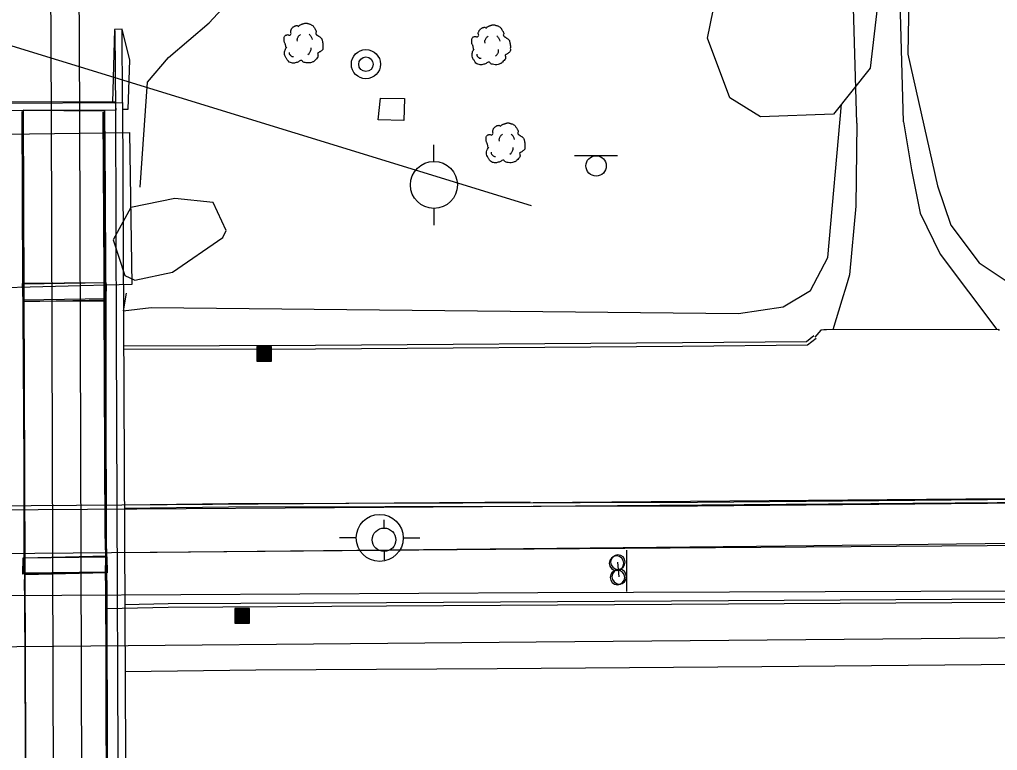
# Model space of a CAD drawing. Extents: x 2145380 to 2156929, y 139568 to 149130.
# Drawn here: x 2154015.9 to 2154182.5, y 142952.4 to 143076.8 of the extents above; entities that cross this region are included whole.
import ezdxf

# ---------------------------------------------------------------- set-up
doc = ezdxf.new("R2010")
doc.units = 0
for name, color, linetype in [('Default', 7, 'Continuous'), ('TOPO_Asphalt', 7, 'Continuous'), ('TOPO_Bridge', 7, 'Continuous'), ('TOPO_BRIDGE_Floor Deck', 7, 'Continuous'), ('TOPO_BRIDGE_Low Beam', 7, 'Continuous'), ('TOPO_BRIDGE_Pier', 7, 'Continuous'), ('TOPO_BRIDGE_Wingwall', 7, 'Continuous'), ('TOPO_Concrete', 7, 'Continuous'), ('TOPO_Curb Back', 7, 'Continuous'), ('TOPO_Curb Gut', 7, 'Continuous'), ('TOPO_Fence', 7, 'Continuous'), ('TOPO_Guardrail', 7, 'Continuous'), ('TOPO_Misc', 7, 'Continuous'), ('TOPO_Misc Line', 7, 'Continuous'), ('TOPO_Power Pole', 7, 'Continuous'), ('TOPO_RR Rail', 7, 'Continuous'), ('TOPO_San Manhole', 7, 'Continuous'), ('TOPO_Sign', 7, 'Continuous'), ('TOPO_Tele Pole', 7, 'Continuous'), ('TOPO_Top Bank', 7, 'Continuous'), ('TOPO_Trail', 7, 'Continuous'), ('TOPO_Tree', 7, 'Continuous'), ('TOPO_Tree Line', 7, 'Continuous'), ('TOPO_Wall Freestanding', 7, 'Continuous')]:
    doc.layers.add(name, color=color, linetype=linetype)

# ---------------------------------------------------------------- blocks, each defined once
blk = doc.blocks.new('POWPOL')
at = {"layer": 'TOPO_Power Pole'}
for p, q in [((0, 10.16), (0, 17.34)), ((0, -10.16), (0, -17.34))]:
    blk.add_line(p, q, dxfattribs=at)
blk.add_circle((0, 0), 10.16, dxfattribs=at)
blk = doc.blocks.new('CB')
at = {"layer": 'TOPO_Misc'}
for p, q in [((-3.08, 2.99), (3.24, 2.99)), ((-3.08, 2.68), (3.24, 2.68)), ((-3.08, 2.36), (3.24, 2.36)), ((-3.08, 2.05), (3.24, 2.05)), ((-3.08, 1.73), (3.24, 1.73)), ((-3.08, 1.4), (3.24, 1.4)), ((-3.08, 1.1), (3.24, 1.1)), ((-3.08, 0.77), (3.24, 0.77)), ((-3.08, 0.46), (3.24, 0.46)), ((-3.08, 0.14), (3.24, 0.14)), ((-3.08, -0.17), (3.24, -0.17)), ((-3.08, -0.48), (3.24, -0.48)), ((-3.08, -0.8), (3.24, -0.8)), ((-3.08, -1.11), (3.26, -1.11)), ((-3.08, -1.43), (3.26, -1.43)), ((-3.08, -1.75), (3.26, -1.75)), ((-3.08, -2.07), (3.26, -2.07)), ((-3.08, -2.39), (3.26, -2.39)), ((-3.08, -2.7), (3.26, -2.7)), ((-3.08, -3.02), (3.26, -3.02))]:
    blk.add_line(p, q, dxfattribs=at)
blk.add_lwpolyline([(3.26, -3.29), (3.24, 3.05), (-3.09, 3.04), (-3.08, -3.3), (3.26, -3.29)], dxfattribs=at)
blk = doc.blocks.new('POST')
at = {"layer": 'TOPO_Misc'}
for start, end in [(90, 180), (180, 270), (360, 90), (270, 0)]:
    blk.add_arc((-0.01, 0.03), 3.16, start, end, dxfattribs=at)
blk = doc.blocks.new('TREE')
at = {"layer": 'TOPO_Tree'}
for points in [[(-14.07, -0.4), (-14.17, 0.5), (-14.37, 1.38), (-14.6, 2.25), (-14.84, 3.17), (-15.47, 3.96), (-15.66, 4.9), (-15.8, 5.59), (-15.71, 6.31), (-15.66, 7.01), (-15.6, 7.91), (-15.72, 8.8), (-15.13, 9.66), (-14.62, 10.42), (-13.76, 10.49), (-13.02, 10.72), (-12.18, 10.98), (-11.06, 10), (-10.37, 10.72), (-9.4, 11.74), (-10.29, 13.28), (-9.84, 14.42), (-9.56, 15.15), (-9.32, 15.89), (-8.78, 16.54), (-8.18, 17.26), (-7.5, 17.68), (-6.67, 18.13), (-6.14, 18.41), (-5.61, 18.61), (-5.08, 18.66), (-4.55, 18.71), (-4.02, 18.54), (-3.49, 18.13)], [(-3.49, 17.6), (-3.07, 18.27), (-2.58, 18.8), (-1.9, 19.19), (-1.05, 19.68), (-0.19, 19.96), (0.74, 20.24), (1.62, 20.51), (2.51, 20.82), (3.39, 20.77), (4.1, 20.73), (4.8, 20.47), (5.51, 20.24), (6.43, 19.95), (7.32, 19.73), (8.15, 19.19), (9.36, 18.4), (10.02, 17.21), (10.8, 16.01), (11.24, 15.33), (11.58, 14.62), (11.86, 13.89), (12.17, 13.08), (11.37, 12.02), (11.86, 11.25), (12, 11.03), (12.18, 10.86), (12.39, 10.72), (12.91, 10.35), (13.45, 10.02), (13.97, 9.66), (14.7, 9.16), (15.41, 8.68), (16.09, 8.07), (16.7, 7.53), (16.93, 6.73), (17.15, 5.95), (17.59, 4.38), (17.71, 2.77), (17.68, 1.19), (17.65, -0.25), (17.83, -2.22), (16.62, -3.04), (15.47, -3.83), (14.31, -4.58), (13.16, -5.35)], [(-4.21, 5.09), (-4.46, 6.09), (-4.3, 7.21), (-3.84, 8.21), (-3.33, 9.34), (-2.71, 10.27), (-1.64, 10.97)], [(5.89, 11.15), (6.5, 10.68), (6.96, 10.17), (7.36, 9.5), (7.93, 8.56), (8.31, 7.6), (8.46, 6.56)], [(13.16, -5.34), (13.25, -5.81), (13.36, -6.28), (13.45, -6.75), (13.76, -8.52), (12.24, -10.03), (10.8, -11.51), (9.98, -12.34), (9.13, -12.77), (8.15, -13.1), (5.97, -13.83), (3.32, -13.56), (1.27, -13.1), (0.49, -12.92), (-0.06, -11.44), (-0.84, -11.51), (-2.04, -11.61), (-3.28, -12.78), (-4.55, -13.1), (-6.06, -13.47), (-7.77, -14.03), (-9.31, -13.62), (-11.36, -13.09), (-12.84, -11.41), (-14.07, -9.39), (-15.32, -7.35), (-15.61, -5.13), (-15.13, -3.04), (-14.87, -1.89), (-13.91, -0.75), (-13.54, 0.13)], [(-11.38, -4.46), (-11.47, -5.41), (-11.03, -6.32), (-10.09, -7.22), (-9.3, -7.97), (-8.49, -8.26), (-7.7, -8.14)], [(4.79, -6.29), (5.71, -5.66), (6.3, -4.92), (6.81, -3.91), (7.36, -2.81), (7.63, -1.7), (7.54, -0.6)]]:
    blk.add_open_spline(points, degree=3, dxfattribs=at)
blk = doc.blocks.new('TELPOL')
at = {"layer": 'Default'}
for p, q in [((-10.16, 0), (-17.34, 0)), ((10.16, 0), (17.34, 0))]:
    blk.add_line(p, q, dxfattribs=at)
blk.add_circle((0, 0), 10.16, dxfattribs=at)
blk = doc.blocks.new('EXSIGN')
at = {"layer": 'Default'}
blk.add_line((9.3, 4.42), (-9.3, 4.42), dxfattribs=at)
blk.add_circle((0, 0), 4.42, dxfattribs=at)
blk = doc.blocks.new('EXMHSS')
at = {"layer": 'Default'}
for radius in [6.3, 3.13]:
    blk.add_circle((0, 0), radius, dxfattribs=at)

msp = doc.modelspace()

# ---------------------------------------------------------------- linework, layer by layer
at = {"layer": 'TOPO_Asphalt'}
msp.add_line((2154056.2, 142966.1), (2154033.91, 142965.81), dxfattribs=at)
for points in [[(2154182.85, 143023.88), (2154182.75, 143024.08), (2154153.38, 143024.03), (2154152.95, 143023.99), (2154152.42, 143023.96), (2154151.42, 143022.78)], [(2154671, 142971.09), (2154627.96, 142970.1), (2154592.91, 142969.63), (2154557.89, 142969.35), (2154522.37, 142969.22), (2154489.13, 142968.84), (2154454.37, 142968.84), (2154414.52, 142968.66), (2154382.89, 142968.31), (2154345.3, 142968.13), (2154291.72, 142967.7), (2154234.53, 142967.15), (2154186.01, 142967.06), (2154142.4, 142966.62), (2154097.32, 142966.28), (2154056.2, 142966.1)]]:
    msp.add_lwpolyline(points, dxfattribs=at)
at = {"layer": 'TOPO_Bridge'}
msp.add_lwpolyline([(2154033.37, 142814.46), (2154032.88, 142922.59), (2154032.46, 143022.62), (2154032.34, 143061.41), (2154032.24, 143074.94)], dxfattribs=at)
at = {"layer": 'TOPO_BRIDGE_Floor Deck'}
msp.add_lwpolyline([(2154014.22, 142828.01), (2154013.11, 143062.6), (2154033.45, 143062.7), (2154034.56, 142828.11)], close=True, dxfattribs=at)
at = {"layer": 'TOPO_BRIDGE_Low Beam'}
for points in [[(2154016.34, 143061.16), (2154016.46, 143032.03), (2154016.66, 143028.61), (2154016.61, 143024.81), (2154016.81, 142989.33), (2154016.77, 142985.46), (2154016.85, 142982.03), (2154016.85, 142978.37), (2154016.97, 142927.89), (2154016.99, 142924), (2154016.88, 142920.68), (2154017.12, 142916.88), (2154017.34, 142866.33), (2154017.29, 142862.45), (2154017.14, 142859.29), (2154017.31, 142857.89), (2154017.44, 142828.28)], [(2154016.59, 143031.83), (2154016.54, 143033.33), (2154016.54, 143033.33), (2154016.54, 143040.53), (2154016.53, 143061.4)], [(2154030.87, 142950.31), (2154030.79, 142978.67), (2154030.71, 142989.48), (2154030.64, 143011.17), (2154030.62, 143025.12), (2154030.59, 143033.59), (2154030.5, 143047.68), (2154030.43, 143061.3), (2154016.53, 143061.4), (2154016.54, 143040.53), (2154016.54, 143033.33), (2154016.55, 143026.62), (2154016.71, 143001.22), (2154016.74, 142989.31), (2154016.85, 142978.4), (2154016.94, 142954.8), (2154016.94, 142930.85)], [(2154030.37, 143033.46), (2154030.19, 143061.08)], [(2154030.62, 143032.07), (2154030.59, 143033.59), (2154030.59, 143033.59), (2154030.5, 143047.68), (2154030.43, 143061.3)], [(2154031.2, 142828.25), (2154031.22, 142858.1), (2154031.22, 142859.4), (2154031.13, 142862.55), (2154031.04, 142866.46), (2154030.9, 142917.02), (2154030.96, 142920.83), (2154030.74, 142924.07), (2154030.73, 142927.87), (2154030.67, 142978.48), (2154030.6, 142982.25), (2154030.61, 142985.59), (2154030.51, 142989.4), (2154030.37, 143028.86), (2154030.35, 143032.26), (2154030.37, 143033.46)], [(2154016.72, 142985.23), (2154016.74, 142989.31), (2154016.74, 142989.31), (2154016.71, 143001.22), (2154016.55, 143026.62), (2154016.58, 143028.76), (2154016.58, 143028.76)], [(2154030.73, 142985.56), (2154030.71, 142989.48), (2154030.71, 142989.48), (2154030.64, 143011.17), (2154030.62, 143025.12), (2154030.61, 143029.09)], [(2154017.02, 142923.87), (2154016.94, 142930.85), (2154016.94, 142954.8), (2154016.85, 142978.4), (2154016.81, 142980.83), (2154016.83, 142982.3)], [(2154030.9, 142924.12), (2154030.9, 142928.03), (2154030.9, 142928.03), (2154030.87, 142950.31), (2154030.79, 142978.67), (2154030.78, 142982.67), (2154030.78, 142982.67)]]:
    msp.add_lwpolyline(points, dxfattribs=at)
for points in [[(2154016.53, 143061.4), (2154030.43, 143061.3), (2154030.43, 143061.3), (2154016.53, 143061.4)], [(2154016.53, 143061.4), (2154016.53, 143061.4), (2154016.54, 143040.53), (2154016.54, 143033.33), (2154016.55, 143026.62), (2154016.71, 143001.22), (2154016.74, 142989.31), (2154016.85, 142978.4), (2154016.94, 142954.8), (2154016.94, 142930.85), (2154017.06, 142916.88), (2154017.26, 142891.23), (2154017.28, 142866.31), (2154017.36, 142857.87), (2154017.4, 142850.94), (2154017.4, 142828.18), (2154017.4, 142828.18)], [(2154030.43, 143061.3), (2154016.53, 143061.4), (2154017.4, 142828.18), (2154031.1, 142828.17)], [(2154030.43, 143061.3), (2154030.43, 143061.3), (2154030.5, 143047.68), (2154030.59, 143033.59), (2154030.62, 143025.12), (2154030.64, 143011.17), (2154030.71, 142989.48), (2154030.79, 142978.67), (2154030.87, 142950.31), (2154030.9, 142928.03), (2154030.99, 142917.16), (2154031.05, 142891.48), (2154031.1, 142866.58), (2154031.19, 142858.07), (2154031.2, 142847.89), (2154031.1, 142828.17), (2154031.1, 142828.17)]]:
    msp.add_lwpolyline(points, close=True, dxfattribs=at)
at = {"layer": 'TOPO_BRIDGE_Pier'}
for p, q in [((2154030.62, 143032.07), (2154030.62, 143032.07)), ((2154016.59, 143031.83), (2154016.59, 143031.83)), ((2154016.58, 143028.76), (2154016.58, 143028.76)), ((2154030.61, 143029.09), (2154030.61, 143029.09)), ((2154030.73, 142985.56), (2154030.73, 142985.56)), ((2154016.72, 142985.23), (2154016.72, 142985.23)), ((2154016.83, 142982.3), (2154016.83, 142982.3)), ((2154030.78, 142982.67), (2154030.78, 142982.67))]:
    msp.add_line(p, q, dxfattribs=at)
for points in [[(2154016.36, 143031.89), (2154016.48, 143028.88), (2154030.62, 143028.97), (2154030.7, 143031.99), (2154016.36, 143031.89)], [(2154030.69, 143031.83), (2154030.65, 143029.27), (2154016.53, 143029.06)], [(2154016.5, 142982.41), (2154016.58, 142985.18), (2154030.82, 142985.36), (2154030.89, 142982.65), (2154016.5, 142982.41)]]:
    msp.add_lwpolyline(points, dxfattribs=at)
for points in [[(2154016.58, 143028.76), (2154016.59, 143031.83), (2154030.62, 143032.07), (2154030.61, 143029.09)], [(2154016.58, 143028.76), (2154016.59, 143031.83), (2154030.62, 143032.07), (2154030.61, 143029.09)], [(2154016.83, 142982.3), (2154016.72, 142985.23), (2154030.73, 142985.56), (2154030.78, 142982.67)], [(2154016.83, 142982.3), (2154016.72, 142985.23), (2154030.73, 142985.56), (2154030.78, 142982.67)], [(2154016.73, 142982.59), (2154016.81, 142985.19), (2154030.78, 142985.41), (2154030.82, 142982.79)]]:
    msp.add_lwpolyline(points, close=True, dxfattribs=at)
at = {"layer": 'TOPO_BRIDGE_Wingwall'}
msp.add_lwpolyline([(2154014.36, 143061.27), (2154014.36, 143062.82), (2154032.25, 143062.89), (2154032.34, 143061.41), (2154014.36, 143061.27)], dxfattribs=at)
at = {"layer": 'TOPO_Concrete'}
for points in [[(2154033.45, 143061.56), (2154034.47, 143061.56), (2154034.72, 143069.91), (2154033.44, 143075.22)], [(2153970.01, 143030.03), (2153968.38, 143056.59), (2153990.72, 143057.46), (2153990.53, 143070.62), (2154012.97, 143071.84), (2154013.37, 143057.3), (2154034.65, 143057.59), (2154035.09, 143031.72), (2153970.01, 143030.03)], [(2154081.39, 143059.64), (2154077.01, 143059.77), (2154077.43, 143063.45), (2154081.49, 143063.37), (2154081.39, 143059.64)]]:
    msp.add_lwpolyline(points, dxfattribs=at)
at = {"layer": 'TOPO_Curb Back'}
for points in [[(2153702.83, 143036.84), (2153740.99, 143027.11), (2153753.17, 143023.45), (2153759.27, 143021.69), (2153768.45, 143019.16), (2153782.27, 143015.6), (2153796.15, 143012.32), (2153803.11, 143010.8), (2153814.13, 143008.55), (2153821.49, 143007.15), (2153836.27, 143004.58), (2153843.68, 143003.4), (2153858.54, 143001.25), (2153873.43, 142999.34), (2153883.38, 142998.2), (2153903.3, 142996.18), (2153920.7, 142994.71), (2153929.41, 142994.11), (2153942.48, 142993.45), (2153955.58, 142993.12), (2153962.13, 142993.1), (2154002.27, 142993.31), (2154103.21, 142993.97)], [(2154151.24, 143023.02), (2154149.96, 143022), (2154128.84, 143021.79), (2154066.36, 143021.32), (2154033.64, 143021.26)], [(2154151.61, 143022.55), (2154150.17, 143021.4), (2154128.85, 143021.19), (2154066.36, 143020.72), (2154033.65, 143020.66)], [(2155261.15, 143021.33), (2155202.34, 143019.67), (2155142.8, 143018.2), (2155090.79, 143016.76), (2155031.25, 143015.12), (2154961.78, 143013.35), (2154894.84, 143011.59), (2154825.23, 143009.73), (2154760.73, 143008.11), (2154682.53, 143006.24), (2154604.69, 143003.99), (2154531.05, 143002.21), (2154450.43, 142999.8), (2154374.12, 142998.04), (2154287.99, 142996.4), (2154205.51, 142995.28), (2154131.44, 142994.6), (2154051.52, 142994.42), (2154033.77, 142994.19)], [(2155261.16, 143020.73), (2155202.36, 143019.07), (2155142.81, 143017.6), (2155090.81, 143016.16), (2155031.26, 143014.52), (2154961.79, 143012.75), (2154894.85, 143010.99), (2154825.24, 143009.13), (2154760.75, 143007.51), (2154682.54, 143005.64), (2154604.7, 143003.39), (2154531.06, 143001.61), (2154450.45, 142999.2), (2154374.13, 142997.44), (2154288, 142995.8), (2154205.51, 142994.68), (2154131.44, 142994), (2154051.53, 142993.82), (2154033.77, 142993.59)], [(2154103.45, 142993.97), (2154204.05, 142994.78), (2154303.3, 142996.17)], [(2154934.22, 142986.32), (2154862.97, 142985.67), (2154786.2, 142984.2), (2154703.17, 142983.59), (2154669.33, 142981.95), (2154629.92, 142981.5), (2154573.94, 142980.83), (2154518.05, 142979.96), (2154456.09, 142979.84), (2154393.16, 142979.16), (2154326.05, 142978.94), (2154260.48, 142978.36), (2154203.25, 142977.7), (2154136.69, 142977.3), (2154078.45, 142976.96), (2154041.24, 142976.77), (2154030.83, 142976.54)], [(2154934.21, 142986.92), (2154862.96, 142986.27), (2154786.19, 142984.8), (2154703.16, 142984.19), (2154669.31, 142982.55), (2154629.91, 142982.1), (2154573.93, 142981.43), (2154518.04, 142980.56), (2154456.09, 142980.44), (2154393.15, 142979.76), (2154326.05, 142979.54), (2154260.48, 142978.96), (2154203.24, 142978.3), (2154136.68, 142977.9), (2154078.45, 142977.56), (2154041.23, 142977.37), (2154033.85, 142977.21)]]:
    msp.add_lwpolyline(points, dxfattribs=at)
at = {"layer": 'TOPO_Curb Gut'}
for points in [[(2153702.93, 143037.33), (2153741.09, 143027.63), (2153753.28, 143024.04), (2153759.38, 143022.32), (2153768.57, 143019.83), (2153782.38, 143016.31), (2153796.26, 143013.08), (2153803.22, 143011.56), (2153814.26, 143009.32), (2153821.64, 143007.92), (2153836.44, 143005.34), (2153843.86, 143004.15), (2153858.74, 143001.97), (2153873.65, 143000.04), (2153883.61, 142998.88), (2153903.56, 142996.83), (2153920.86, 142995.36), (2153929.52, 142994.76), (2153942.52, 142994.1), (2153955.54, 142993.78), (2153962.06, 142993.77), (2154002.43, 142994.01), (2154102.94, 142994.74)], [(2154103.4, 142994.64), (2154203.93, 142995.47), (2154303.3, 142996.65)]]:
    msp.add_lwpolyline(points, dxfattribs=at)
at = {"layer": 'TOPO_Fence'}
for points in [[(2153704.79, 143028.38), (2153758.77, 143014.38), (2153779.21, 143009.17), (2153789.44, 143006.68), (2153804.85, 143003.18), (2153815.59, 143000.95), (2153822.78, 142999.56), (2153837.2, 142997.01), (2153844.43, 142995.84), (2153858.93, 142993.7), (2153873.46, 142991.82), (2153883.17, 142990.7), (2153902.61, 142988.77), (2153918.16, 142987.51), (2153925.95, 142986.99), (2153937.63, 142986.41), (2153949.33, 142986.07), (2153955.19, 142986.01), (2153998.83, 142985.84), (2154103.61, 142986.71), (2154203.9, 142987.46), (2154304.26, 142989.2)], [(2155256.67, 143013.5), (2155151.04, 143010.53), (2155031.62, 143007.61), (2154898.19, 143003.67), (2154776.87, 143001.39), (2154680.42, 142998.74), (2154558.26, 142994.88), (2154481.66, 142992.96), (2154381.84, 142990.49), (2154292.46, 142988.88), (2154141.47, 142987.13), (2154039.38, 142986.09), (2154033.81, 142986.04)]]:
    msp.add_lwpolyline(points, dxfattribs=at)
at = {"layer": 'TOPO_Guardrail'}
msp.add_lwpolyline([(2153954.45, 142979.75), (2153980.33, 142978.48), (2154002.82, 142978.74), (2154104.25, 142979.32), (2154202.1, 142979.67), (2154255.84, 142980.38)], dxfattribs=at)
at = {"layer": 'TOPO_Misc Line'}
msp.add_lwpolyline([(2153704.08, 142968.27), (2153803.83, 142968.8), (2153902.92, 142969.41), (2154002.76, 142970.02), (2154103.96, 142970.91), (2154202.36, 142971.75), (2154302.75, 142972.37)], dxfattribs=at)
at = {"layer": 'TOPO_RR Rail'}
for points in [[(2154024.77, 142414.79), (2154024.64, 142440.61), (2154024.42, 142488.25), (2154023.97, 142557.42), (2154023.46, 142655.84), (2154022.71, 142788.31), (2154021.79, 142928.26), (2154021.4, 143060.51), (2154021.1, 143117.67), (2154020.55, 143204.05), (2154020.5, 143256.09), (2154020.37, 143322.18), (2154019.76, 143425.57), (2154019.64, 143493.46), (2154019.09, 143522.51)], [(2154029.57, 142414.75), (2154029.44, 142440.63), (2154029.22, 142488.28), (2154028.77, 142557.45), (2154028.26, 142655.87), (2154027.51, 142788.34), (2154026.59, 142928.29), (2154026.2, 143060.53), (2154025.9, 143117.7), (2154025.35, 143204.07), (2154025.3, 143256.1), (2154025.17, 143322.2), (2154024.56, 143425.59), (2154024.44, 143493.51), (2154023.89, 143522.53)]]:
    msp.add_lwpolyline(points, dxfattribs=at)
at = {"layer": 'TOPO_Sign'}
msp.add_line((2154119.37, 142979.45), (2154119.37, 142986.51), dxfattribs=at)
msp.add_lwpolyline([(2154118.09, 142981.98), (2154117.87, 142984.47)], dxfattribs=at)
at = {"layer": 'TOPO_Top Bank'}
msp.add_lwpolyline([(2153699.72, 143117.29), (2153802.42, 143085.05), (2153901.4, 143056.62), (2154002.76, 143075.98), (2154103.11, 143045.18)], dxfattribs=at)
at = {"layer": 'TOPO_Trail'}
for points in [[(2154158.57, 143059.2), (2154157.28, 143104.41), (2154156.65, 143132.26), (2154157.04, 143156.27), (2154155.96, 143180.64), (2154155.63, 143214.26), (2154154.13, 143262.4)], [(2154166.53, 143059.43), (2154165.24, 143104.61), (2154164.61, 143132.29), (2154165, 143156.38), (2154163.92, 143180.86), (2154163.58, 143214.43), (2154162.09, 143262.65)], [(2154158.57, 143059.2), (2154158.37, 143045.07), (2154157.32, 143033.4), (2154156.77, 143031.43), (2154155.98, 143029.06), (2154154.45, 143024.03)], [(2154166.53, 143059.43), (2154167.85, 143051.26), (2154169.34, 143043.87), (2154172.74, 143036.91), (2154182.38, 143024.08)]]:
    msp.add_lwpolyline(points, dxfattribs=at)
at = {"layer": 'TOPO_Tree'}
for points in [[(2154155.01, 143094.02), (2154150.12, 143174.28), (2154148.09, 143236.07), (2154154.23, 143239.39), (2154160.04, 143237.84), (2154166.02, 143226.31), (2154171.08, 143141.79), (2154167.86, 143106.27), (2154167.27, 143070.93), (2154172.31, 143048.52), (2154174.57, 143041.84), (2154179.41, 143035.41), (2154184.14, 143032.25), (2154188.97, 143030.23), (2154196.21, 143029.02), (2154229.43, 143029.92), (2154314.82, 143031.58)], [(2154036.49, 143048.29), (2154037.73, 143066.16), (2154041.3, 143070.36), (2154048.26, 143076.25), (2154056.98, 143085.77), (2154061.68, 143103.5), (2154061.66, 143201.14), (2154062.28, 143208.24), (2154067.18, 143216.69)], [(2154034.13, 143030.25), (2154033.61, 143027.24), (2154038.36, 143027.82), (2154138.41, 143026.82), (2154146.04, 143027.92), (2154150.67, 143030.72), (2154153.64, 143036.34), (2154155.93, 143062.41)]]:
    msp.add_lwpolyline(points, dxfattribs=at)
at = {"layer": 'TOPO_Tree Line'}
for points in [[(2154142.15, 143060.3), (2154136.94, 143063.52), (2154133.11, 143073.68), (2154135.56, 143085.65), (2154147.13, 143095.71), (2154156.48, 143093.7), (2154162.45, 143082.76), (2154160.81, 143068.58), (2154154.58, 143060.7), (2154142.15, 143060.3)], [(2154051.12, 143040.9), (2154048.9, 143045.71), (2154042.38, 143046.36), (2154034.88, 143044.85), (2154031.91, 143039.35), (2154033.88, 143033.27), (2154035.6, 143032.49), (2154041.99, 143033.82), (2154050.59, 143039.73), (2154051.12, 143040.9)]]:
    msp.add_lwpolyline(points, dxfattribs=at)
at = {"layer": 'TOPO_Wall Freestanding'}
msp.add_lwpolyline([(2154033.45, 143062.7), (2154033.44, 143075.22), (2154032.11, 143075.12), (2154031.8, 143062.69)], dxfattribs=at)

# ---------------------------------------------------------------- block references
at = {"layer": 'TOPO_Misc', "xscale": 0.39370000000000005, "yscale": 0.3937000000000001}
for name, p in [('EXSIGN', (2154114.15, 143051.92)), ('CB', (2154057.59, 143019.96)), ('POST', (2154117.87, 142984.47)), ('POST', (2154118.09, 142981.98)), ('CB', (2154053.81, 142975.39))]:
    msp.add_blockref(name, p, dxfattribs=at)
at = {"layer": 'TOPO_Power Pole'}
for p, xscale, yscale in [((2154086.53, 143048.68), 0.39370000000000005, 0.3937000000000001), ((2154078.03, 142988.27), 0.19685000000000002, 0.19685000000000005)]:
    msp.add_blockref('POWPOL', p, dxfattribs=dict(at, xscale=xscale, yscale=yscale))
at = {"layer": 'TOPO_San Manhole', "xscale": 0.39370000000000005, "yscale": 0.3937000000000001}
msp.add_blockref('EXMHSS', (2154074.94, 143069.23), dxfattribs=at)
at = {"layer": 'TOPO_Sign', "xscale": 0.39370000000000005, "yscale": 0.3937000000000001}
for p in [(2154117.64, 142984.26), (2154117.79, 142981.85)]:
    msp.add_blockref('POST', p, dxfattribs=at)
at = {"layer": 'TOPO_Tele Pole', "xscale": 0.39370000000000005, "yscale": 0.3937000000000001}
msp.add_blockref('TELPOL', (2154077.29, 142988.59), dxfattribs=at)
at = {"layer": 'TOPO_Tree', "xscale": 0.19685000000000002, "yscale": 0.19685000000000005}
for p in [(2154064.11, 143072.13), (2154096.06, 143071.84), (2154098.52, 143055.15)]:
    msp.add_blockref('TREE', p, dxfattribs=at)

doc.saveas('drawing.dxf')
